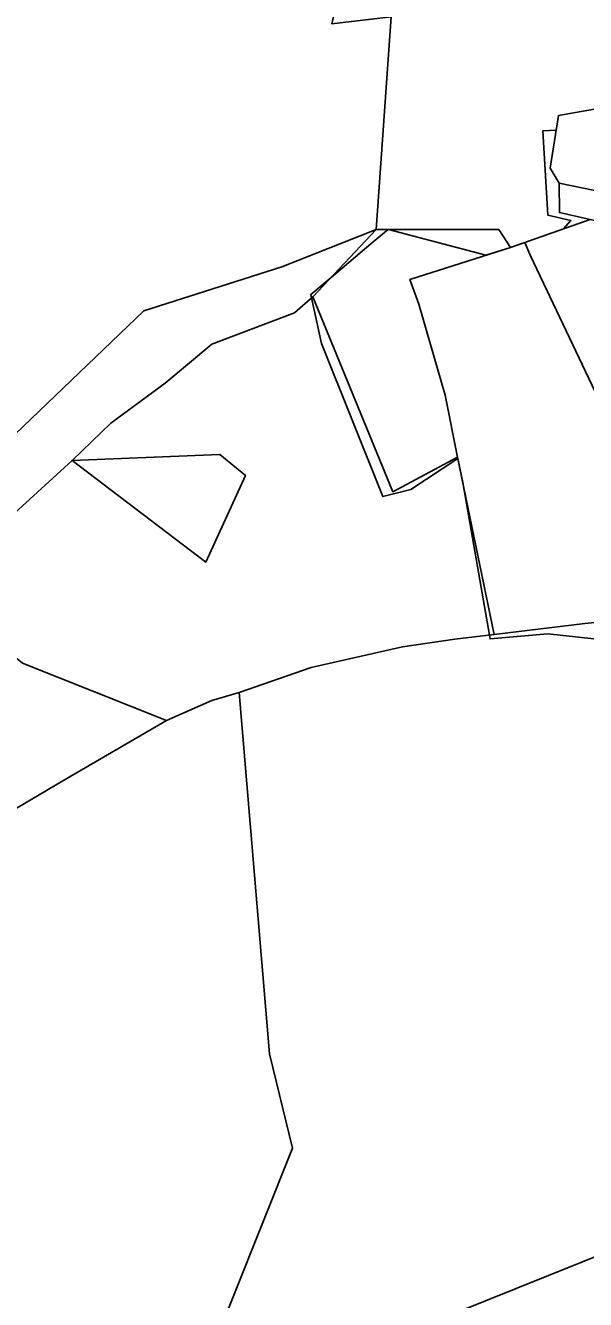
# Model space of a CAD drawing. Extents: x -477304 to -465429, y -1159113 to -1149210.
# Drawn here: x -475735.2 to -475575.8, y -1153389.4 to -1153027 of the extents above; entities that cross this region are included whole.
import ezdxf

# ---------------------------------------------------------------- set-up
doc = ezdxf.new("R2010")
doc.units = 0
for name, color, linetype in [('BPEJ_s', 7, 'Continuous'), ('ostatni_s', 7, 'Continuous'), ('PUPFL_s', 7, 'Continuous'), ('trav_porost_s', 7, 'Continuous')]:
    doc.layers.add(name, color=color, linetype=linetype)

msp = doc.modelspace()

# ---------------------------------------------------------------- linework, layer by layer
at = {"layer": 'BPEJ_s'}
for points in [[(-475573.5, -1153201.5), (-475586.5, -1153200), (-475603, -1153201.5), (-475603.19, -1153200.39), (-475610.77, -1153157.03), (-475612.2, -1153150.13), (-475625.5, -1153159), (-475633.5, -1153161), (-475651, -1153117.5), (-475653.79, -1153104.47), (-475654, -1153103.5), (-475648.25, -1153098.66), (-475636.26, -1153088.59), (-475632.02, -1153085.01), (-475631.92, -1153085.02), (-475604.23, -1153092.38), (-475597.21, -1153090.14), (-475593.11, -1153088.72), (-475582.1, -1153084.9), (-475580, -1153082.5), (-475586.5, -1153081), (-475588, -1153057), (-475584.17, -1153056.78), (-475583.49, -1153052.63), (-475570.02, -1153050.3)], [(-475563.76, -1153150.72), (-475591.5, -1153092.5), (-475593.11, -1153088.72), (-475582.1, -1153084.9), (-475580, -1153082.5), (-475586.5, -1153081), (-475588, -1153057), (-475584.17, -1153056.78), (-475583.49, -1153052.63), (-475570.02, -1153050.3)], [(-475573.5, -1153201.5), (-475586.5, -1153200), (-475603, -1153201.5), (-475603.19, -1153200.39), (-475610.77, -1153157.03), (-475612.2, -1153150.13), (-475625.5, -1153159), (-475633.5, -1153161), (-475651, -1153117.5), (-475653.79, -1153104.47), (-475654, -1153103.5), (-475648.25, -1153098.66), (-475636.26, -1153088.59), (-475632.02, -1153085.01), (-475631.92, -1153085.02), (-475604.23, -1153092.38), (-475597.21, -1153090.14), (-475593.11, -1153088.72)], [(-475593.11, -1153088.72), (-475591.5, -1153092.5), (-475563.76, -1153150.72), (-475548.23, -1153183.32), (-475541, -1153198.5), (-475539.47, -1153201.24), (-475538.13, -1153203.65), (-475531.85, -1153214.91), (-475524, -1153229), (-475521.52, -1153236.21), (-475515.7, -1153253.13), (-475510.74, -1153267.54), (-475508.13, -1153275.12), (-475504.28, -1153286.32), (-475502.5, -1153291.5), (-475492.93, -1153312.64), (-475486.03, -1153327.9), (-475482.59, -1153335.5), (-475469.56, -1153364.29), (-475462, -1153381), (-475455.88, -1153399.35)]]:
    msp.add_lwpolyline(points, dxfattribs=at)
at = {"layer": 'ostatni_s'}
msp.add_lwpolyline([(-475529.35, -1153188.88), (-475525.7, -1153163.69), (-475520.27, -1153144.3), (-475531.14, -1153098.1), (-475536.05, -1153090.97), (-475569.53, -1153083.37), (-475574.46, -1153082.25), (-475583.23, -1153080.26), (-475583.32, -1153071.89), (-475553.81, -1153077.96), (-475540.95, -1153080.1), (-475528.32, -1153094.2), (-475516.83, -1153144.34), (-475525.62, -1153187.13), (-475525.34, -1153189.21)], close=True, dxfattribs=at)
at = {"layer": 'PUPFL_s'}
for points in [[(-475743.28, -1152815.41), (-475700.83, -1152807.76), (-475644.5, -1152809.53), (-475576.52, -1152809.97), (-475593.59, -1152847.84), (-475594.83, -1152850.7), (-475627.73, -1152930.46), (-475635.17, -1152947.89), (-475642.55, -1152978.65), (-475643.82, -1153008.41), (-475648.02, -1153026.57), (-475631.11, -1153024.55), (-475635.36, -1153085.02), (-475662.21, -1153095.67), (-475701.5, -1153108.22), (-475770.43, -1153174.06)], [(-475560.24, -1153026.23), (-475557.79, -1153037.72), (-475557.12, -1153050.39), (-475559.14, -1153050.74), (-475561.34, -1153039.56), (-475570.02, -1153050.3), (-475583.49, -1153052.63), (-475585.93, -1153067.62), (-475583.32, -1153071.89), (-475583.23, -1153080.26), (-475574.46, -1153082.25), (-475597.21, -1153090.14), (-475600.51, -1153085.04), (-475635.36, -1153085.02), (-475631.11, -1153024.55)], [(-475880.77, -1153394.71), (-475851.63, -1153345.16), (-475841.21, -1153325.99), (-475843.62, -1153314.39), (-475842.84, -1153307.87), (-475836.3, -1153304.87), (-475807.8, -1153290.91), (-475724.59, -1153241.87), (-475695.12, -1153224.72), (-475682.16, -1153219.01), (-475674.43, -1153216.71), (-475665.79, -1153319.52), (-475659.25, -1153346.36), (-475684.71, -1153410.17)]]:
    msp.add_lwpolyline(points, dxfattribs=at)
for points in [[(-475695.47, -1153128.79), (-475710.96, -1153140.17), (-475721.96, -1153150.73), (-475759.32, -1153184.76), (-475770.43, -1153174.06), (-475701.5, -1153108.22), (-475662.21, -1153095.67), (-475635.36, -1153085.02), (-475653.45, -1153104.17), (-475658.67, -1153108.75), (-475682.2, -1153117.7)], [(-475623.22, -1153106.24), (-475615.74, -1153132.15), (-475612.27, -1153149.79), (-475630.63, -1153159.65), (-475653.45, -1153104.17), (-475635.36, -1153085.02), (-475600.51, -1153085.04), (-475597.21, -1153090.14), (-475625.79, -1153099.24)], [(-475721.96, -1153150.73), (-475710.96, -1153140.17), (-475695.47, -1153128.79), (-475682.2, -1153117.7), (-475658.67, -1153108.75), (-475653.45, -1153104.17), (-475630.63, -1153159.65), (-475612.27, -1153149.79), (-475601.83, -1153200.23), (-475613.03, -1153201.52), (-475627.89, -1153203.74), (-475653.9, -1153209.59), (-475674.43, -1153216.71), (-475682.16, -1153219.01), (-475695.12, -1153224.72), (-475736.1, -1153208.41), (-475753.04, -1153194.51), (-475759.32, -1153184.76), (-475721.96, -1153150.73), (-475683.84, -1153179.63), (-475672.64, -1153154.99), (-475679.88, -1153149.01)], [(-475683.84, -1153179.63), (-475721.96, -1153150.73), (-475679.88, -1153149.01), (-475672.64, -1153154.99)], [(-475807.8, -1153290.91), (-475836.3, -1153304.87), (-475770.43, -1153174.06), (-475759.32, -1153184.76), (-475753.04, -1153194.51), (-475736.1, -1153208.41), (-475695.12, -1153224.72), (-475724.59, -1153241.87)], [(-475515.92, -1153287.9), (-475519.18, -1153298.61), (-475523.09, -1153304.39), (-475528.76, -1153312.77), (-475531.14, -1153360.32), (-475668.69, -1153415.63), (-475673.48, -1153417.57), (-475684.71, -1153410.17), (-475659.25, -1153346.36), (-475665.79, -1153319.52), (-475674.43, -1153216.71), (-475653.9, -1153209.59), (-475627.89, -1153203.74), (-475613.03, -1153201.52), (-475601.83, -1153200.23), (-475576.05, -1153197.07), (-475570.45, -1153196.51), (-475559.97, -1153201.88), (-475555.37, -1153214), (-475529.09, -1153283.3), (-475526.18, -1153282.23), (-475523.2, -1153281.06), (-475517.18, -1153278.69), (-475515.51, -1153278.03)], [(-475597.74, -1153443.76), (-475602.95, -1153443.6), (-475622.17, -1153445.5), (-475624.85, -1153445.17), (-475668.69, -1153415.63), (-475531.14, -1153360.32), (-475531.2, -1153370.12), (-475526.66, -1153384.3), (-475514.69, -1153395.34), (-475500.44, -1153434.27), (-475539.7, -1153463.29), (-475566.37, -1153459.27), (-475569.09, -1153455.81), (-475585.5, -1153446.34)]]:
    msp.add_lwpolyline(points, close=True, dxfattribs=at)
at = {"layer": 'trav_porost_s'}
for points in [[(-475585.93, -1153067.62), (-475583.49, -1153052.63), (-475570.02, -1153050.3), (-475561.34, -1153039.56), (-475559.14, -1153050.74), (-475553.81, -1153077.96), (-475583.32, -1153071.89)], [(-475570.45, -1153196.51), (-475576.05, -1153197.07), (-475601.83, -1153200.23), (-475612.27, -1153149.79), (-475615.74, -1153132.15), (-475623.22, -1153106.24), (-475625.79, -1153099.24), (-475597.21, -1153090.14), (-475574.46, -1153082.25), (-475569.53, -1153083.37), (-475564.6, -1153141.53), (-475562.19, -1153168.03), (-475557.51, -1153201.83), (-475559.97, -1153201.88)]]:
    msp.add_lwpolyline(points, close=True, dxfattribs=at)

doc.saveas('drawing.dxf')
